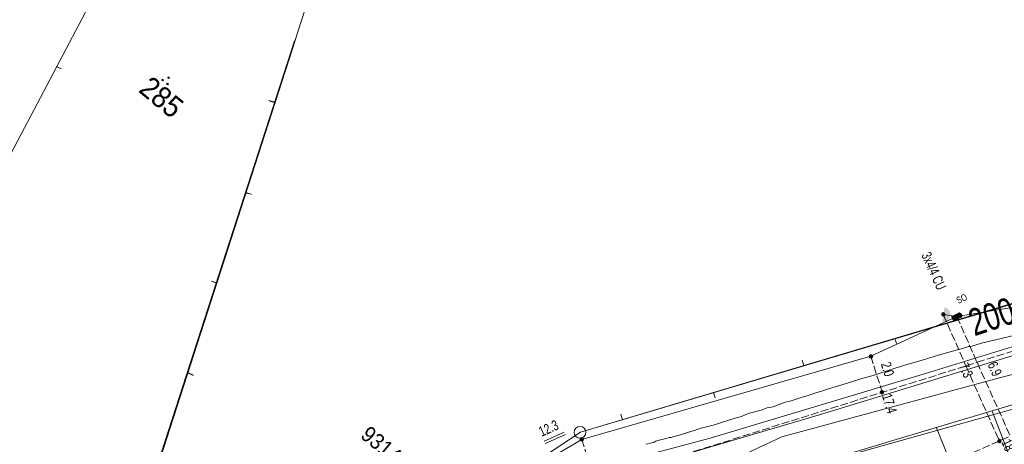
# Model space of a CAD drawing. Header units: metres. Extents: x -740 to 758, y -633 to 854.
# Tile 315 of 656: x 29 to 81, y -495 to -472. Entities that reach past the tile are written whole.
import ezdxf

# ---------------------------------------------------------------- set-up
doc = ezdxf.new("R2010")
doc.units = ezdxf.units.M
doc.header["$MEASUREMENT"] = 0
doc.linetypes.add('416_125', pattern=[0.5408, 0.416, -0.1248])
for name, color, linetype in [('Gas.LOVION', 7, 'Continuous'), ('Grundkarte.LOVION', 7, 'Continuous'), ('Grundkarte_Text.LOVION', 7, 'Continuous'), ('Strom.LOVION', 7, 'Continuous'), ('StromBemass.LOVION', 7, 'Continuous'), ('Wasser.LOVION', 7, 'Continuous')]:
    doc.layers.add(name, color=color, linetype=linetype)
doc.styles.add('ERSTELLTER_STIL_1', font='arial.ttf')

msp = doc.modelspace()

# ---------------------------------------------------------------- hatches: boundary and pattern name
at = {"layer": 'Grundkarte.LOVION', "linetype": 'Continuous', "lineweight": 18}
for points in [[(36.381, -475.399), (36.317, -475.346), (36.291, -475.378), (36.355, -475.431)], [(36.381, -475.399), (36.317, -475.346), (36.291, -475.378), (36.355, -475.431)], [(36.695, -475.279), (36.63, -475.226), (36.604, -475.259), (36.668, -475.311)], [(36.695, -475.279), (36.63, -475.226), (36.604, -475.259), (36.668, -475.311)], [(36.638, -475.61), (36.574, -475.557), (36.548, -475.589), (36.612, -475.642)], [(36.638, -475.61), (36.574, -475.557), (36.548, -475.589), (36.612, -475.642)]]:
    msp.add_hatch(color=3, dxfattribs=at).paths.add_polyline_path(points)
at = {"layer": 'Strom.LOVION', "linetype": 'Continuous', "lineweight": 13}
for points in [[(77.563, -487.383), (77.442, -488.118), (77.458, -488.132), (77.576, -488.12), (77.589, -488.104), (77.647, -488.098), (77.661, -488.082), (77.69, -488.079), (77.716, -488.047), (77.745, -488.044), (77.825, -487.948), (77.822, -487.919), (77.848, -487.887), (77.845, -487.857), (77.872, -487.825), (77.869, -487.796), (77.882, -487.78), (77.874, -487.692), (77.858, -487.679), (77.852, -487.62), (77.836, -487.607), (77.83, -487.548), (77.653, -487.403), (77.624, -487.406), (77.592, -487.38)], [(78.086, -488.055), (78.44, -487.888), (78.479, -487.84), (78.476, -487.81), (78.406, -487.699), (78.358, -487.659), (78.329, -487.662), (77.992, -487.843), (77.976, -487.83), (77.949, -487.862), (77.955, -487.92), (78.009, -488.019), (78.057, -488.058)]]:
    msp.add_hatch(color=7, dxfattribs=at).paths.add_polyline_path(points)
at = {"layer": 'StromBemass.LOVION', "linetype": 'Continuous', "lineweight": 13}
for points in [[(77.57, -487.809), (77.577, -487.799), (77.583, -487.789), (77.587, -487.778), (77.59, -487.766), (77.591, -487.754), (77.591, -487.743), (77.59, -487.731), (77.587, -487.719), (77.583, -487.708), (77.577, -487.698), (77.57, -487.688), (77.562, -487.68), (77.552, -487.672), (77.542, -487.666), (77.532, -487.661), (77.52, -487.657), (77.509, -487.655), (77.497, -487.654), (77.485, -487.655), (77.474, -487.657), (77.462, -487.661), (77.452, -487.666), (77.442, -487.673), (77.433, -487.68), (77.424, -487.689), (77.417, -487.698), (77.412, -487.709), (77.408, -487.72), (77.405, -487.731), (77.403, -487.743), (77.403, -487.755), (77.405, -487.767), (77.408, -487.778), (77.412, -487.789), (77.418, -487.8), (77.425, -487.809), (77.433, -487.818), (77.442, -487.825), (77.452, -487.832), (77.463, -487.837), (77.474, -487.84), (77.486, -487.842), (77.498, -487.843), (77.509, -487.842), (77.521, -487.84), (77.532, -487.836), (77.543, -487.831), (77.553, -487.825), (77.562, -487.817)], [(78.282, -487.926), (78.289, -487.916), (78.295, -487.906), (78.299, -487.895), (78.302, -487.883), (78.303, -487.872), (78.303, -487.86), (78.302, -487.848), (78.299, -487.837), (78.294, -487.826), (78.289, -487.815), (78.282, -487.806), (78.273, -487.797), (78.264, -487.79), (78.254, -487.783), (78.244, -487.778), (78.232, -487.775), (78.221, -487.773), (78.209, -487.772), (78.197, -487.773), (78.185, -487.775), (78.174, -487.779), (78.163, -487.784), (78.154, -487.79), (78.144, -487.798), (78.136, -487.806), (78.129, -487.816), (78.124, -487.826), (78.119, -487.837), (78.117, -487.849), (78.115, -487.86), (78.115, -487.872), (78.117, -487.884), (78.12, -487.895), (78.124, -487.906), (78.13, -487.917), (78.137, -487.926), (78.145, -487.935), (78.154, -487.942), (78.164, -487.949), (78.175, -487.954), (78.186, -487.957), (78.198, -487.96), (78.209, -487.96), (78.221, -487.96), (78.233, -487.957), (78.244, -487.954), (78.255, -487.948), (78.265, -487.942), (78.274, -487.935)], [(73.755, -490.022), (73.762, -490.012), (73.768, -490.002), (73.772, -489.991), (73.775, -489.979), (73.776, -489.968), (73.776, -489.956), (73.775, -489.944), (73.772, -489.933), (73.767, -489.922), (73.762, -489.911), (73.755, -489.902), (73.747, -489.893), (73.737, -489.886), (73.727, -489.88), (73.717, -489.875), (73.706, -489.871), (73.694, -489.869), (73.682, -489.868), (73.67, -489.869), (73.659, -489.871), (73.648, -489.875), (73.637, -489.88), (73.627, -489.886), (73.618, -489.894), (73.61, -489.902), (73.603, -489.912), (73.597, -489.922), (73.593, -489.933), (73.59, -489.945), (73.589, -489.956), (73.589, -489.968), (73.59, -489.98), (73.593, -489.991), (73.597, -490.002), (73.603, -490.013), (73.61, -490.022), (73.618, -490.031), (73.627, -490.038), (73.637, -490.045), (73.648, -490.05), (73.659, -490.053), (73.671, -490.055), (73.683, -490.056), (73.695, -490.055), (73.706, -490.053), (73.717, -490.049), (73.728, -490.044), (73.738, -490.038), (73.747, -490.03)], [(74.34, -491.911), (74.347, -491.902), (74.353, -491.891), (74.357, -491.881), (74.36, -491.869), (74.361, -491.858), (74.361, -491.846), (74.36, -491.835), (74.357, -491.823), (74.353, -491.812), (74.347, -491.802), (74.34, -491.793), (74.332, -491.784), (74.323, -491.777), (74.313, -491.771), (74.303, -491.766), (74.291, -491.762), (74.28, -491.76), (74.268, -491.759), (74.257, -491.76), (74.245, -491.762), (74.234, -491.766), (74.224, -491.771), (74.214, -491.777), (74.205, -491.785), (74.197, -491.793), (74.19, -491.803), (74.185, -491.813), (74.18, -491.824), (74.177, -491.835), (74.176, -491.847), (74.176, -491.858), (74.178, -491.87), (74.18, -491.881), (74.185, -491.892), (74.19, -491.902), (74.197, -491.912), (74.205, -491.92), (74.214, -491.928), (74.224, -491.934), (74.235, -491.939), (74.246, -491.942), (74.257, -491.944), (74.269, -491.945), (74.281, -491.944), (74.292, -491.942), (74.303, -491.938), (74.314, -491.933), (74.324, -491.927), (74.332, -491.92)], [(58.511, -494.386), (58.518, -494.377), (58.523, -494.366), (58.528, -494.355), (58.531, -494.344), (58.532, -494.332), (58.532, -494.32), (58.531, -494.308), (58.528, -494.297), (58.523, -494.285), (58.517, -494.275), (58.51, -494.265), (58.502, -494.257), (58.493, -494.249), (58.483, -494.243), (58.472, -494.238), (58.461, -494.234), (58.449, -494.232), (58.437, -494.231), (58.425, -494.232), (58.413, -494.234), (58.402, -494.238), (58.391, -494.243), (58.381, -494.249), (58.372, -494.257), (58.364, -494.266), (58.357, -494.275), (58.351, -494.286), (58.347, -494.297), (58.344, -494.309), (58.342, -494.32), (58.343, -494.332), (58.344, -494.344), (58.347, -494.356), (58.351, -494.367), (58.357, -494.377), (58.364, -494.387), (58.373, -494.396), (58.382, -494.403), (58.392, -494.41), (58.403, -494.415), (58.414, -494.418), (58.426, -494.42), (58.438, -494.421), (58.45, -494.42), (58.461, -494.418), (58.473, -494.414), (58.483, -494.409), (58.493, -494.403), (58.503, -494.395)], [(80.527, -494.486), (80.533, -494.476), (80.539, -494.466), (80.543, -494.455), (80.546, -494.443), (80.548, -494.432), (80.548, -494.42), (80.546, -494.408), (80.543, -494.397), (80.539, -494.386), (80.533, -494.375), (80.526, -494.366), (80.518, -494.357), (80.509, -494.35), (80.499, -494.344), (80.488, -494.339), (80.477, -494.335), (80.465, -494.333), (80.454, -494.332), (80.442, -494.333), (80.43, -494.335), (80.419, -494.339), (80.408, -494.344), (80.398, -494.35), (80.389, -494.358), (80.381, -494.366), (80.374, -494.376), (80.369, -494.386), (80.364, -494.397), (80.362, -494.409), (80.36, -494.42), (80.36, -494.432), (80.362, -494.444), (80.365, -494.455), (80.369, -494.466), (80.375, -494.477), (80.382, -494.486), (80.39, -494.495), (80.399, -494.502), (80.409, -494.509), (80.42, -494.514), (80.431, -494.517), (80.442, -494.519), (80.454, -494.52), (80.466, -494.519), (80.478, -494.517), (80.489, -494.513), (80.499, -494.508), (80.509, -494.502), (80.518, -494.494)]]:
    msp.add_hatch(color=7, dxfattribs=at).paths.add_polyline_path(points)

# ---------------------------------------------------------------- linework, layer by layer
at = {"layer": 'Gas.LOVION', "color": 5, "linetype": 'Continuous', "lineweight": 18}
msp.add_lwpolyline([(5.443, -554.004), (6.755, -552.767), (12.236, -547.606), (14.22, -545.683), (14.329, -545.583), (18.901, -541.264), (21.783, -537.333), (21.855, -537.015), (25.88, -531.627), (33.767, -522.816), (34.696, -521.588), (34.736, -521.539), (41.094, -515.376), (41.086, -512.732), (50.43, -503.099), (52.872, -500.717), (60.062, -496.261), (71.02, -493.017), (82.844, -489.408)], dxfattribs=at)
at = {"layer": 'Grundkarte.LOVION', "color": 253, "linetype": 'Continuous', "lineweight": 18}
for points in [[(36.656, -493.933), (50.652, -450.566), (50.149, -430.605), (49.771, -416.456), (49.498, -406.108), (43.222, -394.22), (39.465, -393.878), (37.751, -374.538), (34.781, -342.642), (33.557, -329.521), (32.45, -317.895), (33.157, -307.6)], [(80.879, -427.592), (81.176, -428.213), (81.701, -429.344), (82.793, -431.749), (83.16, -432.482), (75.652, -436.704), (91.503, -470.355), (89.222, -484.203), (85.77, -485.782), (82.241, -486.866), (58.373, -493.958), (51.379, -498.602), (27.251, -522.981), (34.554, -500.336), (43.292, -473.325)], [(32.43, -499.075), (21.402, -492.38), (35.816, -465.08), (39.847, -450.085), (50.652, -450.566), (36.656, -493.933)], [(43.292, -473.325), (34.554, -500.336), (25.542, -494.922), (34.554, -500.336), (27.251, -522.981), (21.845, -528.445), (5.256, -521.111), (9.562, -514.365), (5.256, -521.111), (4.332, -520.729), (5.256, -521.111), (21.845, -528.445), (12.313, -538.273), (11.589, -539.024), (10.541, -540.102), (4.797, -546.042), (0.477, -549.923)], [(121.004, -509.085), (78.716, -526.993), (76.596, -522.235), (68.018, -503.123), (66.136, -498.992), (65.496, -497.281), (66.144, -496.952), (96.436, -488.463)]]:
    msp.add_lwpolyline(points, dxfattribs=at)
at = {"layer": 'Grundkarte.LOVION', "color": 8, "linetype": 'Continuous', "lineweight": 18}
for points in [[(36.656, -493.933), (50.652, -450.566), (50.149, -430.605), (49.771, -416.456), (49.498, -406.108), (43.222, -394.22), (44.724, -354.261), (49.194, -320.78)], [(36.656, -493.933), (50.652, -450.566), (50.149, -430.605)], [(11.88, -524.079), (5.266, -521.12), (10.726, -512.576), (17.691, -517.008), (10.726, -512.576), (21.402, -492.38), (32.43, -499.075), (21.402, -492.38), (35.816, -465.08), (39.847, -450.085), (50.652, -450.566), (36.656, -493.933)], [(21.402, -492.38), (35.816, -465.08), (39.847, -450.085)], [(43.292, -473.325), (34.554, -500.336), (25.542, -494.922), (34.554, -500.336), (27.251, -522.981), (10.909, -512.726), (27.251, -522.981), (21.845, -528.445), (5.256, -521.111), (9.562, -514.365), (5.256, -521.111), (4.332, -520.729), (5.256, -521.111), (21.845, -528.445)], [(82.241, -486.866), (58.373, -493.958), (51.379, -498.602), (27.251, -522.981), (34.554, -500.336), (43.292, -473.325)], [(34.586, -500.362), (43.345, -473.26)], [(31.003, -474.801), (30.725, -474.681)], [(41.945, -476.471), (42.249, -476.56)], [(41.987, -476.506), (42.291, -476.594)], [(41.009, -481.41), (40.705, -481.321)], [(41.019, -481.418), (40.747, -481.356)], [(27.251, -522.981), (51.379, -498.602), (58.373, -493.958), (85.77, -485.782), (89.228, -484.262)], [(38.915, -485.989), (39.161, -486.083)], [(38.925, -485.997), (39.203, -486.118)], [(21.845, -528.445), (27.251, -522.981), (51.379, -498.602), (58.373, -493.958), (82.241, -486.866)], [(21.845, -528.445), (27.251, -522.981), (51.379, -498.602), (58.373, -493.958), (82.241, -486.866)], [(79.65, -487.267), (79.737, -487.554)], [(121.004, -509.085), (78.716, -526.993), (76.596, -522.235), (68.018, -503.123), (66.136, -498.992), (65.496, -497.281), (66.144, -496.952), (96.436, -488.463)], [(96.436, -488.463), (66.144, -496.952)], [(96.436, -488.463), (66.144, -496.952)], [(61.835, -494.595), (62.122, -494.508), (62.239, -494.496), (62.35, -494.426), (62.637, -494.339), (62.754, -494.328), (63.041, -494.241), (63.158, -494.229), (63.302, -494.186), (63.648, -494.093), (64.02, -493.968), (64.365, -493.875), (64.737, -493.75), (65.428, -493.564), (65.8, -493.439), (66.146, -493.346), (66.518, -493.221), (66.863, -493.128), (67.203, -492.976), (67.895, -492.791), (68.208, -492.671), (68.527, -492.611), (69.154, -492.372), (69.473, -492.311), (69.787, -492.192), (70.132, -492.099), (70.419, -492.012), (70.733, -491.893), (71.078, -491.8), (71.392, -491.68), (71.966, -491.506), (72.598, -491.326), (73.199, -491.119), (73.805, -490.971), (75.006, -490.558), (75.639, -490.378), (76.213, -490.204), (76.845, -490.024), (77.42, -489.85), (78.685, -489.489), (78.828, -489.446), (78.945, -489.434), (79.519, -489.26), (82.322, -488.602)], [(75.029, -489.285), (74.942, -488.998)], [(70.06, -490.155), (70.148, -490.442)], [(37.921, -490.933), (37.643, -490.813)], [(37.963, -490.968), (37.685, -490.847)], [(65.467, -492.141), (65.379, -491.854)], [(60.498, -493.011), (60.585, -493.298)]]:
    msp.add_lwpolyline(points, dxfattribs=at)
at = {"layer": 'Grundkarte.LOVION', "color": 253, "linetype": 'Continuous', "lineweight": 18}
msp.add_lwpolyline([(-2.085, -517.878), (-25.818, -507.903), (-25.677, -507.534), (2.788, -519.352), (6.659, -512.087), (18.166, -490.421), (32.271, -463.889), (36.107, -449.919), (37.986, -440.425), (38.474, -435.441), (39.664, -423.118), (39.593, -412.722), (39.624, -411.832), (39.631, -411.299), (39.619, -408.759), (39.465, -393.878), (43.222, -394.22), (43.378, -423.317), (41.67, -440.922), (39.847, -450.085), (35.816, -465.08), (21.402, -492.38), (10.726, -512.576), (5.266, -521.12)], close=True, dxfattribs=at)
at = {"layer": 'Grundkarte.LOVION', "color": 8, "linetype": 'Continuous', "lineweight": 18}
msp.add_lwpolyline([(32.271, -463.889), (36.107, -449.919), (39.847, -450.085), (35.816, -465.08), (21.402, -492.38), (18.166, -490.421)], close=True, dxfattribs=at)
at = {"layer": 'Grundkarte.LOVION', "color": 3, "linetype": 'Continuous', "lineweight": 18}
for points in [[(36.355, -475.431), (36.323, -475.404), (36.296, -475.437), (36.323, -475.404), (36.291, -475.378), (36.317, -475.346), (36.381, -475.399)], [(36.355, -475.431), (36.323, -475.404), (36.296, -475.437), (36.323, -475.404), (36.291, -475.378), (36.317, -475.346), (36.381, -475.399)], [(36.668, -475.311), (36.636, -475.285), (36.61, -475.317), (36.636, -475.285), (36.604, -475.259), (36.63, -475.226), (36.695, -475.279)], [(36.668, -475.311), (36.636, -475.285), (36.61, -475.317), (36.636, -475.285), (36.604, -475.259), (36.63, -475.226), (36.695, -475.279)], [(36.612, -475.642), (36.58, -475.616), (36.553, -475.648), (36.58, -475.616), (36.548, -475.589), (36.574, -475.557), (36.638, -475.61)], [(36.612, -475.642), (36.58, -475.616), (36.553, -475.648), (36.58, -475.616), (36.548, -475.589), (36.574, -475.557), (36.638, -475.61)]]:
    msp.add_lwpolyline(points, close=True, dxfattribs=at)
at = {"layer": 'Grundkarte.LOVION', "color": 7, "linetype": 'Continuous', "lineweight": 13}
for points in [[(80.757, -497.385), (78.484, -498.317), (76.694, -499.053), (74.649, -499.904), (72.923, -500.693), (72.106, -501.098), (70.412, -501.914), (68.018, -503.123), (66.136, -498.992), (65.481, -497.43), (66.144, -496.952), (72.092, -495.218), (75.021, -494.34), (82.66, -492.056)], [(81.698, -497.027), (80.076, -492.841)], [(78.909, -498.127), (77.148, -493.718)]]:
    msp.add_lwpolyline(points, dxfattribs=at)
at = {"layer": 'Grundkarte.LOVION', "color": 9, "linetype": 'Continuous', "lineweight": 18}
msp.add_circle((58.346, -493.961), 0.31, dxfattribs=at)
at = {"layer": 'Strom.LOVION', "color": 150, "linetype": 'Continuous', "lineweight": 18}
for points in [[(0.959, -550.319), (6.674, -544.677), (8.247, -543.089), (12.29, -539.088), (12.816, -538.579), (13.02, -538.396), (18.837, -532.596), (31.483, -519.404), (32.292, -518.616), (51.987, -499.075), (52.927, -498.259), (56.215, -495.765), (56.819, -495.292), (58.44, -494.336), (73.676, -489.95), (78.216, -487.865), (83.379, -487.021), (88.313, -485.341), (93.328, -482.516), (97.251, -480.625), (99.871, -479.305)], [(77.496, -487.758), (78.216, -487.865)]]:
    msp.add_lwpolyline(points, dxfattribs=at)
at = {"layer": 'Strom.LOVION', "color": 7, "linetype": 'Continuous', "lineweight": 13}
msp.add_lwpolyline([(78.086, -488.055), (78.057, -488.058), (78.009, -488.019), (77.955, -487.92), (77.949, -487.862), (77.976, -487.83), (77.992, -487.843), (78.329, -487.662), (78.358, -487.659), (78.406, -487.699), (78.476, -487.81), (78.479, -487.84), (78.44, -487.888)], close=True, dxfattribs=at)
at = {"layer": 'StromBemass.LOVION', "color": 7, "linetype": '416_125', "lineweight": 13}
for points in [[(57.63, -497.09), (78.691, -490.464), (79.279, -490.274), (83.953, -488.812), (88.928, -487.247), (101.158, -483.406), (105.875, -481.925), (101.367, -472.538)], [(77.496, -487.758), (78.691, -490.464), (80.452, -494.415)], [(78.216, -487.865), (79.279, -490.274), (81.034, -494.166)], [(73.676, -489.95), (74.274, -491.842)], [(63.756, -501.855), (81.004, -494.169)], [(58.44, -494.336), (59.151, -496.616)]]:
    msp.add_lwpolyline(points, dxfattribs=at)
at = {"layer": 'StromBemass.LOVION', "color": 7, "linetype": 'Continuous', "lineweight": 13}
for points in [[(56.454, -494.427), (57.516, -493.953)], [(56.511, -494.554), (57.573, -494.081)]]:
    msp.add_lwpolyline(points, dxfattribs=at)
for centre, radius in [((77.497, -487.749), 0.0943), ((78.209, -487.866), 0.0942), ((73.682, -489.962), 0.0941), ((74.269, -491.852), 0.0929), ((58.437, -494.326), 0.095), ((80.454, -494.426), 0.094)]:
    msp.add_circle(centre, radius, dxfattribs=at)
at = {"layer": 'Wasser.LOVION', "color": 150, "linetype": 'Continuous', "lineweight": 18}
msp.add_lwpolyline([(87.763, -487.42), (76.558, -490.865), (65.201, -494.266), (60.464, -495.542), (57.064, -497.648), (56.881, -497.739), (52.715, -500.319), (49.611, -503.342), (40.413, -512.797), (40.435, -515.293), (34.559, -521.394), (32.115, -523.909), (28.137, -528.258), (21.567, -536.94), (19.97, -539.047), (17.204, -541.889), (14.115, -545.057), (12.972, -546.218), (5.234, -553.832)], dxfattribs=at)
at = {"layer": 'Wasser.LOVION', "color": 94, "linetype": 'Continuous', "lineweight": 18}
msp.add_lwpolyline([(91.664, -488.176), (80.467, -491.089), (68.977, -494.192), (58.239, -499.232), (57.789, -499.616), (49.055, -506.869), (40.195, -514.799), (33.718, -520.649), (31.357, -522.801), (23.078, -531.531), (14.892, -540.312), (6.574, -548.795), (3.145, -552.115)], dxfattribs=at)

# ---------------------------------------------------------------- texts
at = {"layer": 'Gas.LOVION', "color": 5, "linetype": 'Continuous', "lineweight": 18, "insert": (79.273, -489.311), "char_height": 1.42278, "attachment_point": 7, "rotation": 18.3624, "style": 'ERSTELLTER_STIL_1'}
msp.add_mtext('{\\A1;\\W0.72102x;200 ND ST KA (1982)}', dxfattribs=at)
at = {"layer": 'Grundkarte_Text.LOVION', "color": 7, "linetype": 'Continuous', "lineweight": 13, "attachment_point": 7, "rotation": 320.5841, "style": 'ERSTELLTER_STIL_1'}
for s, insert, char_height in [('{\\A1;\\W0.89448x;285}', (35.01, -476), 1.12434), ('{\\A1;\\W0.89444x;93147}', (46.711, -494.218), 0.83077)]:
    msp.add_mtext(s, dxfattribs=dict(at, insert=insert, char_height=char_height))
at = {"layer": 'Strom.LOVION', "color": 150, "linetype": 'Continuous', "lineweight": 18, "insert": (76.323, -484.621), "char_height": 0.53352, "attachment_point": 7, "rotation": 294.2456, "style": 'ERSTELLTER_STIL_1'}
msp.add_mtext('{\\A1;\\W0.67090x;3x4/4 CU }', dxfattribs=at)
at = {"layer": 'Strom.LOVION', "color": 7, "linetype": 'Continuous', "lineweight": 13, "insert": (78.292, -487.204), "char_height": 0.35572, "attachment_point": 7, "rotation": 25.2413, "style": 'ERSTELLTER_STIL_1'}
msp.add_mtext('{\\A1;\\W0.71549x;SO}', dxfattribs=at)
at = {"layer": 'StromBemass.LOVION', "color": 7, "linetype": 'Continuous', "lineweight": 13, "attachment_point": 7, "style": 'ERSTELLTER_STIL_1'}
for s, insert, char_height, rotation in [('{\\A1;\\W0.71555x;2.0}', (74.191, -490.362), 0.53356, 287.2456), ('{\\A1;\\W0.71556x;7.3}', (78.297, -490.471), 0.53354, 294.2444), ('{\\A1;\\W0.71553x;6.9}', (79.811, -490.394), 0.53357, 294.2496), ('{\\A1;\\W0.71559x;17.4}', (74.258, -492.033), 0.53353, 287.2465), ('{\\A1;\\W0.71558x;12.3}', (56.324, -494.21), 0.53356, 24.2407), ('{\\A1;\\W0.71558x;18.3}', (80.539, -494.475), 0.53354, 294.2444)]:
    msp.add_mtext(s, dxfattribs=dict(at, insert=insert, char_height=char_height, rotation=rotation))

doc.saveas('drawing.dxf')
